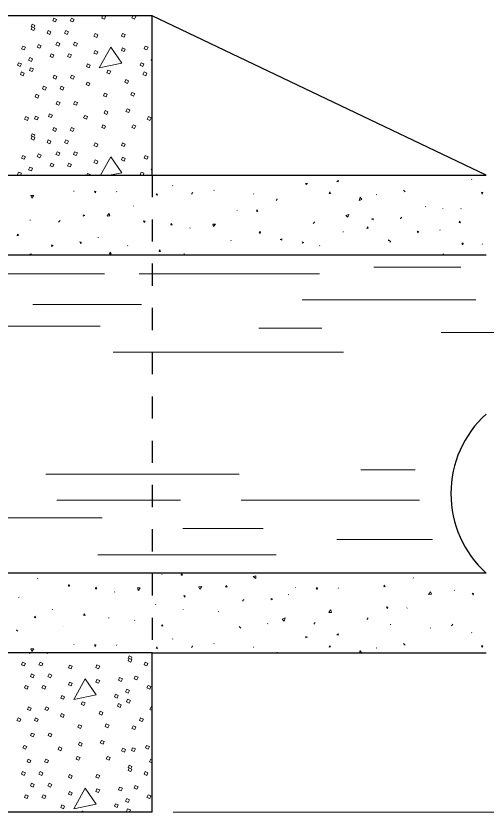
# Model space of a CAD drawing. Extents: x 1083.1 to 1117.1, y 697.4 to 741.4.
# Drawn here: x 1112.027 to 1114.154, y 728.671 to 732.269 of the extents above; entities that cross this region are included whole.
import ezdxf

# ---------------------------------------------------------------- set-up
doc = ezdxf.new("R2010")
doc.units = 0
doc.header["$LTSCALE"] = 0.062
doc.linetypes.add('SHORT_DASHED', pattern=[2.7, 1.5, -1.2])
doc.layers.add('1', color=7, linetype='Continuous', lineweight=13)

msp = doc.modelspace()

# ---------------------------------------------------------------- linework, layer by layer
at = {"layer": '1', "lineweight": 25}
for p, q in [((1112.64358, 731.5495), (1112.64358, 732.26908)), ((1114.15358, 729.7505), (1109.69433, 729.7505)), ((1112.64358, 729.39075), (1114.15358, 729.39075)), ((1112.64358, 728.67117), (1111.20425, 728.67117))]:
    msp.add_line(p, q, dxfattribs=at)
at = {"layer": '1'}
for p, q in [((1112.09592, 732.21992), (1112.10092, 732.23133)), ((1112.09592, 731.72542), (1112.10092, 731.73683)), ((1112.4565, 731.633), (1112.40942, 731.5495)), ((1112.34725, 731.5495), (1112.35083, 731.55767)), ((1114.089, 731.53133), (1114.08725, 731.53008)), ((1112.735, 731.50117), (1112.73675, 731.50258)), ((1112.28883, 731.47558), (1112.28967, 731.478)), ((1112.48242, 731.47342), (1112.48325, 731.47583)), ((1112.9225, 731.4805), (1112.92425, 731.482)), ((1113.10325, 731.46625), (1113.10225, 731.46383)), ((1113.65942, 731.461), (1113.657, 731.46183)), ((1112.55967, 731.41133), (1112.55875, 731.40892)), ((1113.02833, 731.39142), (1113.0275, 731.38917)), ((1113.87917, 731.4075), (1113.8815, 731.40667)), ((1113.95758, 731.39683), (1113.95842, 731.39908)), ((1114.04, 731.39692), (1114.04083, 731.39933)), ((1112.09258, 731.34633), (1112.09017, 731.3455)), ((1112.81475, 731.31158), (1112.81383, 731.30925)), ((1113.50767, 731.2925), (1113.50683, 731.29483)), ((1113.94508, 731.29967), (1113.94592, 731.30208)), ((1112.39892, 731.26642), (1112.39983, 731.26875)), ((1113.00017, 731.25533), (1112.99925, 731.25292)), ((1113.71758, 731.24642), (1113.72317, 731.24842)), ((1112.5325, 731.22967), (1112.53333, 731.232)), ((1113.40225, 731.23092), (1113.39992, 731.23008)), ((1114.13625, 731.23667), (1114.13725, 731.23908)), ((1112.78875, 731.19483), (1112.78775, 731.19242)), ((1113.95783, 731.18967), (1113.96092, 731.19342)), ((1113.64583, 731.133), (1114.03875, 731.133)), ((1111.86767, 731.10333), (1112.42767, 731.10333)), ((1112.58483, 731.10333), (1113.40033, 731.10333)), ((1112.1035, 730.96567), (1112.59467, 730.96567)), ((1113.32167, 730.98533), (1114.10758, 730.98533)), ((1111.78908, 730.86733), (1112.408, 730.86733)), ((1113.12517, 730.8575), (1113.41, 730.8575)), ((1113.95033, 730.83783), (1114.27458, 730.83783)), ((1113.50842, 730.74917), (1112.467, 730.74917)), ((1112.16242, 730.19833), (1113.03675, 730.19833)), ((1113.58692, 730.218), (1113.8325, 730.218)), ((1112.21158, 730.08025), (1112.77158, 730.08025)), ((1113.04658, 730.08025), (1113.85217, 730.08025)), ((1111.30775, 730.0015), (1112.41783, 730.0015)), ((1112.78142, 729.95233), (1113.14483, 729.95233)), ((1113.47892, 729.90317), (1113.91117, 729.90317)), ((1112.39817, 729.83425), (1113.20375, 729.83425)), ((1112.1265, 729.72858), (1112.12508, 729.72675)), ((1112.68775, 729.74692), (1112.68675, 729.74467)), ((1113.82392, 729.72842), (1113.82483, 729.73083)), ((1112.47408, 729.66708), (1112.47317, 729.66475)), ((1113.29125, 729.68408), (1113.29208, 729.6865)), ((1113.48492, 729.682), (1113.48583, 729.68442)), ((1114.00925, 729.67208), (1114.01025, 729.6745)), ((1112.03917, 729.641), (1112.0415, 729.64183)), ((1113.26108, 729.65442), (1113.25917, 729.653)), ((1112.19175, 729.58517), (1112.19275, 729.5875)), ((1112.65942, 729.61083), (1112.65858, 729.60842)), ((1112.78417, 729.58683), (1112.78317, 729.58442)), ((1113.79567, 729.59225), (1113.79658, 729.59458)), ((1112.44808, 729.55033), (1112.44708, 729.54792)), ((1112.94492, 729.57625), (1112.9425, 729.57708)), ((1112.56367, 729.53767), (1112.56567, 729.53908)), ((1113.16475, 729.52275), (1113.167, 729.52183)), ((1113.72092, 729.5175), (1113.72175, 729.51992)), ((1112.24242, 729.50875), (1112.2425, 729.50858)), ((1113.90158, 729.50308), (1113.89992, 729.50175)), ((1114.089, 729.4825), (1114.08725, 729.48117)), ((1112.735, 729.45225), (1112.73675, 729.45367)), ((1112.28883, 729.42667), (1112.28967, 729.42908)), ((1112.48242, 729.42458), (1112.48325, 729.42692)), ((1112.9225, 729.43158), (1112.92425, 729.43308)), ((1113.10325, 729.41733), (1113.10225, 729.41492)), ((1113.65942, 729.41208), (1113.657, 729.41292)), ((1112.53442, 729.36567), (1112.53942, 729.37708)), ((1112.64358, 729.38792), (1112.63708, 729.39075)), ((1113.58417, 729.40067), (1113.58117, 729.39075)), ((1112.63858, 729.14675), (1112.64358, 729.14458)), ((1112.63717, 728.91033), (1112.64358, 728.9075)), ((1112.53442, 728.87125), (1112.53942, 728.88267)), ((1112.32575, 728.67117), (1112.32767, 728.67558)), ((1112.32767, 728.67558), (1112.338, 728.67117)), ((1112.73908, 728.67117), (1114.65142, 728.67117))]:
    msp.add_line(p, q, dxfattribs=at)
at = {"layer": '1', "linetype": 'SHORT_DASHED', "lineweight": 25}
msp.add_line((1112.64358, 731.5495), (1112.64358, 729.39075), dxfattribs=at)
at = {"layer": '1', "lineweight": 25}
for points in [[(1112.64358, 732.26908), (1111.20425, 732.26908), (1111.20425, 731.30958)], [(1111.92392, 731.5495), (1114.15358, 731.5495), (1112.64358, 732.26908)], [(1109.69433, 731.30958), (1109.69433, 731.18967), (1114.15358, 731.18967)], [(1112.64358, 728.67117), (1112.64358, 729.39075), (1111.92392, 729.39075)]]:
    msp.add_lwpolyline(points, dxfattribs=at)
at = {"layer": '1'}
for points in [[(1112.19858, 732.25892), (1112.21108, 732.2535), (1112.20592, 732.24167), (1112.1935, 732.24708)], [(1112.27783, 732.25892), (1112.29033, 732.2535), (1112.28517, 732.24167), (1112.27267, 732.24708)], [(1112.10092, 732.21992), (1112.11342, 732.2145), (1112.10825, 732.20267), (1112.09575, 732.20808)], [(1112.17317, 732.20292), (1112.18567, 732.1975), (1112.1805, 732.18567), (1112.168, 732.19108)], [(1112.25233, 732.20292), (1112.26483, 732.1975), (1112.25967, 732.18567), (1112.24717, 732.19108)], [(1112.38542, 732.1895), (1112.39792, 732.18408), (1112.39275, 732.17225), (1112.38025, 732.17767)], [(1112.50942, 732.19017), (1112.52192, 732.18475), (1112.51675, 732.17292), (1112.50425, 732.17833)], [(1112.12858, 732.13992), (1112.14108, 732.1345), (1112.13592, 732.12267), (1112.12342, 732.12808)], [(1112.2135, 732.14983), (1112.226, 732.14442), (1112.22083, 732.13258), (1112.20833, 732.138)], [(1112.29275, 732.14983), (1112.30525, 732.14442), (1112.30008, 732.13258), (1112.28758, 732.138)], [(1112.05775, 732.13283), (1112.07025, 732.12742), (1112.06508, 732.11558), (1112.05258, 732.121)], [(1112.38517, 732.11275), (1112.39767, 732.10733), (1112.3925, 732.09558), (1112.38, 732.10092)], [(1112.4565, 732.12742), (1112.40425, 732.03483), (1112.50658, 732.05483)], [(1112.50942, 732.125), (1112.52192, 732.11958), (1112.51675, 732.10775), (1112.50425, 732.11317)], [(1112.61208, 732.13283), (1112.62458, 732.12742), (1112.61942, 732.11558), (1112.60692, 732.121)], [(1112.08958, 732.0805), (1112.10208, 732.07508), (1112.09692, 732.06325), (1112.08442, 732.06867)], [(1112.18667, 732.09817), (1112.19908, 732.09275), (1112.194, 732.08092), (1112.1815, 732.08633)], [(1112.26583, 732.09817), (1112.27833, 732.09275), (1112.27317, 732.08092), (1112.26067, 732.08633)], [(1112.03925, 732.05783), (1112.05175, 732.05242), (1112.04658, 732.04058), (1112.03408, 732.046)], [(1112.09383, 732.03492), (1112.10633, 732.0295), (1112.10117, 732.01767), (1112.08867, 732.02308)], [(1112.35083, 732.05217), (1112.36333, 732.04675), (1112.35817, 732.03492), (1112.34567, 732.04033)], [(1112.59358, 732.05783), (1112.60608, 732.05242), (1112.60092, 732.04058), (1112.58842, 732.046)], [(1112.05275, 732.01575), (1112.06525, 732.01033), (1112.06008, 731.9985), (1112.04758, 732.00392)], [(1112.2, 732.00092), (1112.2125, 731.9955), (1112.20733, 731.98367), (1112.19492, 731.98908)], [(1112.27925, 732.00092), (1112.29175, 731.9955), (1112.28658, 731.98367), (1112.27408, 731.98908)], [(1112.4435, 732.02425), (1112.456, 732.01883), (1112.45083, 732.007), (1112.43833, 732.01242)], [(1112.60708, 732.01575), (1112.61958, 732.01033), (1112.61442, 731.9985), (1112.60192, 732.00392)], [(1112.34942, 731.97042), (1112.36192, 731.965), (1112.35675, 731.95317), (1112.34425, 731.95858)], [(1112.52425, 731.98108), (1112.53675, 731.97567), (1112.53158, 731.96383), (1112.51908, 731.96925)], [(1112.15267, 731.95142), (1112.16517, 731.946), (1112.16, 731.93417), (1112.1475, 731.93958)], [(1112.23183, 731.95142), (1112.24433, 731.946), (1112.23917, 731.93417), (1112.22667, 731.93958)], [(1112.55183, 731.92375), (1112.56433, 731.91833), (1112.55917, 731.9065), (1112.54667, 731.91192)], [(1112.11867, 731.91525), (1112.13117, 731.90983), (1112.126, 731.898), (1112.1135, 731.90342)], [(1112.42792, 731.92025), (1112.44042, 731.91483), (1112.43525, 731.903), (1112.42275, 731.90842)], [(1112.21417, 731.88267), (1112.22667, 731.87725), (1112.2215, 731.86542), (1112.209, 731.87083)], [(1112.29342, 731.88267), (1112.30592, 731.87725), (1112.30075, 731.86542), (1112.28825, 731.87083)], [(1112.1165, 731.81608), (1112.129, 731.81067), (1112.12383, 731.79892), (1112.11133, 731.80433)], [(1112.17958, 731.82675), (1112.19208, 731.82133), (1112.18692, 731.80958), (1112.17442, 731.81492)], [(1112.33875, 731.81967), (1112.35125, 731.81425), (1112.34608, 731.8025), (1112.33358, 731.80792)], [(1112.43083, 731.84108), (1112.44333, 731.83567), (1112.43817, 731.82383), (1112.42567, 731.82925)], [(1112.52992, 731.84942), (1112.54242, 731.844), (1112.53725, 731.83217), (1112.52475, 731.83758)], [(1112.07192, 731.814), (1112.08442, 731.80867), (1112.07925, 731.79683), (1112.06675, 731.80225)], [(1112.62625, 731.814), (1112.63875, 731.80867), (1112.63358, 731.79683), (1112.62108, 731.80225)], [(1112.19858, 731.7645), (1112.21108, 731.75908), (1112.20592, 731.74725), (1112.1935, 731.75267)], [(1112.27783, 731.7645), (1112.29033, 731.75908), (1112.28517, 731.74725), (1112.27267, 731.75267)], [(1112.42042, 731.777), (1112.43292, 731.77158), (1112.42775, 731.75975), (1112.41525, 731.76517)], [(1112.55675, 731.77725), (1112.56925, 731.77183), (1112.56408, 731.76), (1112.55158, 731.76542)], [(1112.10092, 731.72542), (1112.11342, 731.72), (1112.10825, 731.70817), (1112.09575, 731.71358)], [(1112.17317, 731.70842), (1112.18567, 731.703), (1112.1805, 731.69117), (1112.168, 731.69658)], [(1112.25233, 731.70842), (1112.26483, 731.703), (1112.25967, 731.69117), (1112.24717, 731.69658)], [(1112.38542, 731.695), (1112.39792, 731.68958), (1112.39275, 731.67775), (1112.38025, 731.68317)], [(1112.50942, 731.69567), (1112.52192, 731.69025), (1112.51675, 731.67842), (1112.50425, 731.68383)], [(1112.05775, 731.63842), (1112.07025, 731.633), (1112.06508, 731.62117), (1112.05258, 731.62658)], [(1112.12858, 731.6455), (1112.14108, 731.64008), (1112.13592, 731.62825), (1112.12342, 731.63367)], [(1112.2135, 731.65542), (1112.226, 731.65), (1112.22083, 731.63817), (1112.20833, 731.64358)], [(1112.29275, 731.65542), (1112.30525, 731.65), (1112.30008, 731.63817), (1112.28758, 731.64358)], [(1112.61208, 731.63842), (1112.62458, 731.633), (1112.61942, 731.62117), (1112.60692, 731.62658)], [(1112.18667, 731.60367), (1112.19908, 731.59825), (1112.194, 731.58642), (1112.1815, 731.59183)], [(1112.26583, 731.60367), (1112.27833, 731.59825), (1112.27317, 731.58642), (1112.26067, 731.59183)], [(1112.38517, 731.61833), (1112.39767, 731.61292), (1112.3925, 731.60108), (1112.38, 731.6065)], [(1112.50942, 731.63058), (1112.52192, 731.62517), (1112.51675, 731.61333), (1112.50425, 731.61875)], [(1112.08958, 731.586), (1112.10208, 731.58058), (1112.09692, 731.56875), (1112.08442, 731.57417)], [(1113.34575, 731.51108), (1113.339, 731.5135), (1113.33808, 731.50717)], [(1113.47825, 731.5215), (1113.485, 731.51917), (1113.48592, 731.52542)], [(1112.38642, 731.46892), (1112.38883, 731.47558), (1112.3825, 731.47658)], [(1112.66375, 731.46725), (1112.66133, 731.4605), (1112.66767, 731.45967)], [(1113.44725, 731.47342), (1113.4495, 731.46675), (1113.44325, 731.46592)], [(1114.13608, 731.46433), (1114.13833, 731.47108), (1114.13208, 731.472)], [(1113.11692, 731.39325), (1113.11458, 731.3865), (1113.121, 731.38567)], [(1112.33892, 731.36775), (1112.33225, 731.37017), (1112.33142, 731.36383)], [(1113.63567, 731.35), (1113.64233, 731.34767), (1113.64317, 731.354)], [(1112.60867, 731.33483), (1112.611, 731.3415), (1112.60458, 731.3425)], [(1112.72975, 731.33167), (1112.72733, 731.325), (1112.73367, 731.324)], [(1113.61858, 731.31625), (1113.621, 731.3095), (1113.61467, 731.3085)], [(1114.0335, 731.34175), (1114.03108, 731.33508), (1114.03742, 731.33417)], [(1112.04042, 731.27992), (1112.03367, 731.28217), (1112.03283, 731.27592)], [(1113.13117, 731.28633), (1113.13358, 731.29308), (1113.12733, 731.294)], [(1113.84592, 731.28817), (1113.84833, 731.29483), (1113.84192, 731.29575)], [(1112.3205, 731.23967), (1112.32283, 731.24642), (1112.3165, 731.24742)], [(1113.22242, 731.259), (1113.22917, 731.26142), (1113.23, 731.25508)], [(1113.32917, 731.24475), (1113.32258, 731.24233), (1113.32167, 731.24867)], [(1114.04775, 731.235), (1114.05017, 731.24158), (1114.04383, 731.24258)], [(1112.196, 731.23167), (1112.18925, 731.23408), (1112.18825, 731.22775)], [(1112.67658, 731.2115), (1112.67433, 731.20483), (1112.6805, 731.204)], [(1112.45358, 731.201), (1112.45117, 731.19425), (1112.45758, 731.19325)], [(1112.77625, 729.74875), (1112.774, 729.742), (1112.78017, 729.74117)], [(1112.26792, 729.69033), (1112.27033, 729.697), (1112.264, 729.698)], [(1112.97808, 729.69558), (1112.97575, 729.68883), (1112.98208, 729.68792)], [(1113.69283, 729.69725), (1113.69042, 729.69058), (1113.69683, 729.68975)], [(1112.38892, 729.68717), (1112.38667, 729.6805), (1112.39292, 729.6795)], [(1113.38892, 729.6775), (1113.39133, 729.68417), (1113.385, 729.685)], [(1114.09442, 729.65208), (1114.09667, 729.65875), (1114.0905, 729.65975)], [(1112.7905, 729.64183), (1112.79292, 729.64858), (1112.78658, 729.6495)], [(1113.18842, 729.63367), (1113.18167, 729.63608), (1113.18083, 729.62975)], [(1113.70717, 729.5905), (1113.70942, 729.59717), (1113.70317, 729.59808)], [(1112.113, 729.5565), (1112.11058, 729.54975), (1112.11683, 729.54883)], [(1112.33592, 729.567), (1112.3335, 729.56042), (1112.33992, 729.5595)], [(1112.688, 729.51933), (1112.68567, 729.51267), (1112.69192, 729.51175)], [(1113.47825, 729.47267), (1113.485, 729.47025), (1113.48592, 729.4765)], [(1113.34575, 729.46217), (1113.339, 729.46458), (1113.33808, 729.45825)], [(1112.38642, 729.42), (1112.38883, 729.42667), (1112.3825, 729.42767)], [(1112.66375, 729.41833), (1112.66133, 729.41158), (1112.66767, 729.41075)], [(1113.44725, 729.42458), (1113.4495, 729.41783), (1113.44325, 729.417)], [(1114.13608, 729.41542), (1114.13833, 729.42217), (1114.13208, 729.42308)], [(1112.05733, 729.34875), (1112.06983, 729.34333), (1112.06467, 729.3315), (1112.05217, 729.33692)], [(1112.1365, 729.34875), (1112.149, 729.34333), (1112.14383, 729.3315), (1112.13133, 729.33692)], [(1112.26967, 729.33533), (1112.28217, 729.32992), (1112.277, 729.31808), (1112.2645, 729.3235)], [(1112.39358, 729.336), (1112.40608, 729.33058), (1112.40092, 729.31875), (1112.38842, 729.32417)], [(1112.53942, 729.36567), (1112.55192, 729.36025), (1112.54675, 729.3485), (1112.53425, 729.35392)], [(1112.61167, 729.34875), (1112.62417, 729.34333), (1112.619, 729.3315), (1112.6065, 729.33692)], [(1112.09775, 729.29567), (1112.11025, 729.29025), (1112.10508, 729.27842), (1112.09258, 729.28383)], [(1112.17692, 729.29567), (1112.18942, 729.29025), (1112.18425, 729.27842), (1112.17175, 729.28383)], [(1112.34067, 729.27325), (1112.2885, 729.18067), (1112.39075, 729.20067)], [(1112.39358, 729.27083), (1112.40608, 729.26542), (1112.40092, 729.25358), (1112.38842, 729.259)], [(1112.49625, 729.27867), (1112.50875, 729.27325), (1112.50358, 729.26142), (1112.49108, 729.26683)], [(1112.56708, 729.28575), (1112.57958, 729.28033), (1112.57442, 729.2685), (1112.56192, 729.27392)], [(1112.07083, 729.24392), (1112.08333, 729.2385), (1112.07817, 729.22667), (1112.06567, 729.23208)], [(1112.15, 729.24392), (1112.1625, 729.2385), (1112.15733, 729.22667), (1112.14483, 729.23208)], [(1112.26942, 729.25858), (1112.28192, 729.25317), (1112.27675, 729.24133), (1112.26425, 729.24675)], [(1112.52808, 729.22625), (1112.54058, 729.22083), (1112.53542, 729.20908), (1112.52292, 729.21442)], [(1112.62517, 729.24392), (1112.63767, 729.2385), (1112.6325, 729.22667), (1112.62, 729.23208)], [(1112.235, 729.198), (1112.2475, 729.19258), (1112.24233, 729.18075), (1112.22983, 729.18617)], [(1112.47775, 729.20367), (1112.49025, 729.19825), (1112.48508, 729.18642), (1112.47258, 729.19183)], [(1112.32767, 729.17008), (1112.34017, 729.16467), (1112.335, 729.15283), (1112.3225, 729.15825)], [(1112.49125, 729.16158), (1112.50375, 729.15617), (1112.49858, 729.14433), (1112.48608, 729.14975)], [(1112.53233, 729.18075), (1112.54483, 729.17533), (1112.53967, 729.1635), (1112.52717, 729.16892)], [(1112.08425, 729.14675), (1112.09675, 729.14133), (1112.09158, 729.1295), (1112.07908, 729.13492)], [(1112.16342, 729.14675), (1112.17592, 729.14133), (1112.17075, 729.1295), (1112.15825, 729.13492)], [(1112.40842, 729.12692), (1112.42092, 729.1215), (1112.41575, 729.10967), (1112.40325, 729.11508)], [(1112.03683, 729.09717), (1112.04933, 729.09175), (1112.04417, 729.07992), (1112.03167, 729.08533)], [(1112.11608, 729.09717), (1112.1285, 729.09175), (1112.12342, 729.07992), (1112.11092, 729.08533)], [(1112.23358, 729.11625), (1112.24608, 729.11083), (1112.24092, 729.099), (1112.22842, 729.10442)], [(1112.59117, 729.09717), (1112.60367, 729.09175), (1112.5985, 729.07992), (1112.586, 729.08533)], [(1112.31208, 729.066), (1112.32458, 729.06067), (1112.31942, 729.04883), (1112.30692, 729.05425)], [(1112.43608, 729.0695), (1112.44858, 729.06408), (1112.44342, 729.05233), (1112.43092, 729.05775)], [(1112.55717, 729.06108), (1112.56967, 729.05567), (1112.5645, 729.04383), (1112.552, 729.04925)], [(1112.09842, 729.0285), (1112.11092, 729.02308), (1112.10575, 729.01125), (1112.09325, 729.01667)], [(1112.17758, 729.0285), (1112.19008, 729.02308), (1112.18492, 729.01125), (1112.17242, 729.01667)], [(1112.06375, 728.97258), (1112.07625, 728.96717), (1112.07108, 728.95533), (1112.05858, 728.96075)], [(1112.315, 728.98692), (1112.3275, 728.9815), (1112.32233, 728.96967), (1112.30983, 728.97508)], [(1112.41408, 728.99525), (1112.42658, 728.98983), (1112.42142, 728.978), (1112.40892, 728.98342)], [(1112.61808, 728.97258), (1112.63058, 728.96717), (1112.62542, 728.95533), (1112.61292, 728.96075)], [(1112.22292, 728.9655), (1112.23542, 728.96008), (1112.23025, 728.94825), (1112.21775, 728.95367)], [(1112.51042, 728.95983), (1112.52292, 728.95442), (1112.51775, 728.94258), (1112.50525, 728.948)], [(1112.555, 728.96192), (1112.5675, 728.9565), (1112.56233, 728.94467), (1112.54983, 728.95008)], [(1112.08283, 728.91033), (1112.09533, 728.90492), (1112.09017, 728.89308), (1112.07767, 728.8985)], [(1112.162, 728.91033), (1112.1745, 728.90492), (1112.16933, 728.89308), (1112.15683, 728.8985)], [(1112.30458, 728.92275), (1112.31708, 728.91733), (1112.31192, 728.90558), (1112.2995, 728.911)], [(1112.441, 728.923), (1112.4535, 728.91767), (1112.44833, 728.90583), (1112.43583, 728.91125)], [(1112.53942, 728.87125), (1112.55192, 728.86583), (1112.54675, 728.854), (1112.53425, 728.85942)], [(1112.05733, 728.85425), (1112.06983, 728.84883), (1112.06467, 728.837), (1112.05217, 728.84242)], [(1112.1365, 728.85425), (1112.149, 728.84883), (1112.14383, 728.837), (1112.13133, 728.84242)], [(1112.26967, 728.84083), (1112.28217, 728.83542), (1112.277, 728.82358), (1112.2645, 728.829)], [(1112.39358, 728.8415), (1112.40608, 728.83608), (1112.40092, 728.82425), (1112.38842, 728.82967)], [(1112.61167, 728.85425), (1112.62417, 728.84883), (1112.619, 728.837), (1112.6065, 728.84242)], [(1112.09775, 728.80117), (1112.11025, 728.79575), (1112.10508, 728.78392), (1112.09258, 728.78933)], [(1112.17692, 728.80117), (1112.18942, 728.79575), (1112.18425, 728.78392), (1112.17175, 728.78933)], [(1112.26942, 728.76417), (1112.28192, 728.75875), (1112.27675, 728.74692), (1112.26425, 728.75233)], [(1112.34067, 728.77875), (1112.2885, 728.68617), (1112.39075, 728.70617)], [(1112.39358, 728.77642), (1112.40608, 728.771), (1112.40092, 728.75917), (1112.38842, 728.76458)], [(1112.49625, 728.78417), (1112.50875, 728.77875), (1112.50358, 728.767), (1112.49108, 728.77242)], [(1112.56708, 728.79125), (1112.57958, 728.78583), (1112.57442, 728.77408), (1112.56192, 728.77942)], [(1112.07083, 728.7495), (1112.08333, 728.74408), (1112.07817, 728.73225), (1112.06567, 728.73767)], [(1112.15, 728.7495), (1112.1625, 728.74408), (1112.15733, 728.73225), (1112.14483, 728.73767)], [(1112.52808, 728.73183), (1112.54058, 728.72642), (1112.53542, 728.71458), (1112.52292, 728.72)], [(1112.62517, 728.7495), (1112.63767, 728.74408), (1112.6325, 728.73225), (1112.62, 728.73767)], [(1112.235, 728.7035), (1112.2475, 728.69808), (1112.24233, 728.68625), (1112.22983, 728.69167)], [(1112.47775, 728.70917), (1112.49025, 728.70375), (1112.48508, 728.69192), (1112.47258, 728.69733)]]:
    msp.add_lwpolyline(points, close=True, dxfattribs=at)
for points in [[(1112.42592, 732.26908), (1112.43292, 732.266), (1112.42775, 732.25417), (1112.41525, 732.25958), (1112.41942, 732.26908)], [(1112.56283, 732.26908), (1112.56925, 732.26625), (1112.56408, 732.25442), (1112.55158, 732.25983), (1112.55567, 732.26908)], [(1112.10092, 732.23133), (1112.11342, 732.22592), (1112.11083, 732.21992)], [(1112.64358, 732.06658), (1112.63875, 732.06867), (1112.64358, 732.07975)], [(1112.64358, 732.02283), (1112.643, 732.02308), (1112.64358, 732.02442)], [(1112.10092, 731.73683), (1112.11342, 731.73142), (1112.11083, 731.72542)], [(1112.45092, 731.5495), (1112.50658, 731.56033), (1112.4565, 731.633)], [(1112.03883, 731.5495), (1112.03408, 731.5515), (1112.03925, 731.56333)], [(1112.03925, 731.56333), (1112.05175, 731.55792), (1112.04808, 731.5495)], [(1112.59317, 731.5495), (1112.58842, 731.5515), (1112.59358, 731.56333)], [(1112.59358, 731.56333), (1112.60608, 731.55792), (1112.60242, 731.5495)], [(1112.64358, 731.57208), (1112.63875, 731.57417), (1112.64358, 731.58525)], [(1112.64358, 731.5495), (1111.92392, 731.5495), (1111.92392, 731.30958), (1111.20425, 731.30958)], [(1112.35083, 731.55767), (1112.36333, 731.55225), (1112.36208, 731.5495)], [(1112.09917, 731.44608), (1112.108, 731.45783), (1112.095, 731.45758), (1112.09908, 731.44633)], [(1112.82767, 731.47042), (1112.826, 731.46975), (1112.821, 731.46375)], [(1113.78692, 731.47442), (1113.78617, 731.47608), (1113.78017, 731.48108)], [(1113.21042, 731.44142), (1113.20892, 731.44067), (1113.20383, 731.43483)], [(1113.58417, 731.44958), (1113.57983, 731.43542), (1113.59208, 731.44008), (1113.58433, 731.44933)], [(1112.44808, 731.37658), (1112.43925, 731.36475), (1112.45225, 731.36492), (1112.44817, 731.37633)], [(1113.51908, 731.36767), (1113.53325, 731.372), (1113.5285, 731.35975), (1113.51933, 731.36742)], [(1113.76517, 731.35325), (1113.76683, 731.354), (1113.77192, 731.35992)], [(1112.22033, 731.33758), (1112.222, 731.33825), (1112.227, 731.34425)], [(1112.9215, 731.31692), (1112.9305, 731.32867), (1112.91733, 731.32842), (1112.92142, 731.31717)], [(1113.3775, 731.33825), (1113.37683, 731.33658), (1113.37083, 731.33158)], [(1113.72342, 731.24858), (1113.71167, 731.25742), (1113.71183, 731.25217)], [(1112.09475, 731.18967), (1112.09617, 731.19433), (1112.08392, 731.18967)], [(1113.10058, 729.73517), (1113.11233, 729.72633), (1113.11208, 729.73933), (1113.10083, 729.73525)], [(1112.58083, 729.67242), (1112.58975, 729.68417), (1112.57667, 729.68392), (1112.58075, 729.67267)], [(1112.8585, 729.67817), (1112.8675, 729.68992), (1112.85433, 729.68975), (1112.8585, 729.67842)], [(1113.9025, 729.66683), (1113.89367, 729.65508), (1113.90675, 729.65533), (1113.90267, 729.66658)], [(1113.05883, 729.6305), (1113.05717, 729.62975), (1113.05208, 729.62375)], [(1113.45058, 729.585), (1113.44167, 729.57325), (1113.45492, 729.5735), (1113.45067, 729.58475)], [(1113.23992, 729.53417), (1113.24425, 729.54833), (1113.23192, 729.54367), (1113.23967, 729.53442)], [(1113.61358, 729.54217), (1113.61525, 729.54292), (1113.62033, 729.54892)], [(1113.38117, 729.52742), (1113.37942, 729.52683), (1113.37442, 729.52083)], [(1113.99633, 729.51333), (1113.998, 729.514), (1114.003, 729.52)], [(1112.02908, 729.49483), (1112.02983, 729.49317), (1112.03575, 729.48808)], [(1113.03708, 729.50933), (1113.03783, 729.50767), (1113.04383, 729.50258)], [(1112.09917, 729.39717), (1112.108, 729.40892), (1112.095, 729.40875), (1112.09908, 729.39742)], [(1112.82767, 729.42158), (1112.826, 729.42083), (1112.821, 729.41483)], [(1113.78692, 729.4255), (1113.78617, 729.42717), (1113.78017, 729.43225)], [(1112.09158, 729.39075), (1112.09017, 729.3875), (1112.08275, 729.39075)], [(1112.17075, 729.39075), (1112.16933, 729.3875), (1112.16192, 729.39075)], [(1112.53942, 729.37708), (1112.55192, 729.37167), (1112.54933, 729.36567)], [(1113.21042, 729.3925), (1113.20892, 729.39183), (1113.20792, 729.39075)], [(1113.59092, 729.39075), (1113.59208, 729.39125), (1113.58433, 729.40042)], [(1112.64358, 729.1305), (1112.63342, 729.13492), (1112.63858, 729.14675)], [(1112.64358, 728.89342), (1112.632, 728.8985), (1112.63717, 728.91033)], [(1112.53942, 728.88267), (1112.55192, 728.87725), (1112.54933, 728.87125)], [(1112.53483, 728.67117), (1112.52717, 728.67442), (1112.53233, 728.68625)], [(1112.53233, 728.68625), (1112.54483, 728.68083), (1112.54058, 728.67117)]]:
    msp.add_lwpolyline(points, dxfattribs=at)
at = {"layer": '1', "lineweight": 25}
msp.add_ellipse((1114.48126, 730.11031), major_axis=(-0.48669, 0), ratio=0.999895, start_param=5.4510893, end_param=7.1152813, dxfattribs=at)

doc.saveas('drawing.dxf')
